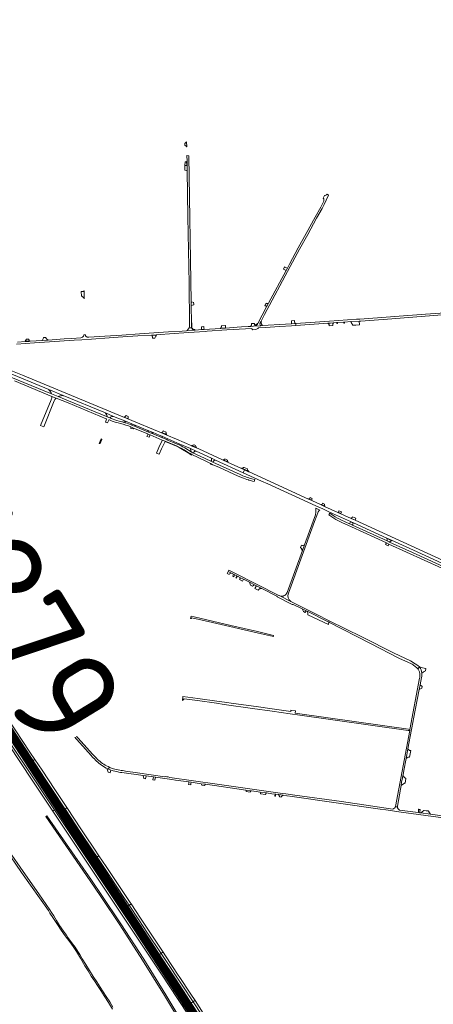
# Model space of a CAD drawing. Header units: metres. Extents: x 166325 to 190320, y 381923 to 404576.
# Tile 686 of 1056: x 174659 to 175373, y 390339 to 392041. Entities that reach past the tile are written whole.
import ezdxf

# ---------------------------------------------------------------- set-up
doc = ezdxf.new("R2010")
doc.units = ezdxf.units.M
for name, color, linetype, lineweight in [('B-WE-VH-VERHARDING_ASFALT-GV', 8, 'Continuous', 18), ('B-WE-VH-VERHARDING_BETON-GV', 8, 'Continuous', 18), ('B-WE-VH-VERHARDING_BETONSTRAATSTEEN-GV', 8, 'Continuous', 18), ('B-WE-VH-VERHARDING_FUNDERING_ZAND-GV', 8, 'Continuous', 18), ('B-WE-VH-VERHARDING_HALFVERHARDING-GV', 8, 'Continuous', 18), ('B-WE-VH-VERHARDING_N-WEG', 8, 'Continuous', 18), ('B-WE-VH-VERHARDING_STRAATBAKSTEEN-GV', 8, 'Continuous', 18), ('X-XX-AL-TEKENBLAD-T50', 4, 'Continuous', 50)]:
    doc.layers.add(name, color=color, linetype=linetype, lineweight=lineweight)
doc.styles.add('NLCS-ISO-M500-T50', font='NLCS-ISO.ttf', dxfattribs={"height": 2.5})

msp = doc.modelspace()

# ---------------------------------------------------------------- linework, layer by layer
at = {"layer": 'B-WE-VH-VERHARDING_ASFALT-GV', "flags": 128}
for points in [[(174948.084, 391788.985), (174948.223, 391780.282), (174949.502, 391700.091), (174951.414, 391585.13), (174952.194, 391514.677), (174952.088, 391512.922), (174952.067, 391512.564), (174951.941, 391510.344), (174951.651, 391508.908), (174951.443, 391508.386), (174955.975, 391508.647), (174955.606, 391509.836), (174955.494, 391517.27), (174955.291, 391546.967), (174955.186, 391553.319), (174951.033, 391805.97), (174947.703, 391806.089), (174947.963, 391796.34)], [(174957.023, 391304.187), (174963.735, 391301.218), (174964.278, 391300.977), (174963.958, 391301.723), (174957.892, 391304.407), (174956.147, 391305.18), (174955.923, 391304.674)], [(174962.447, 391305.099), (174959.982, 391306.191), (174959.656, 391306.336), (174956.147, 391305.18), (174957.892, 391304.407), (174963.958, 391301.723)], [(174953.127, 391291.322), (174952.886, 391291.461), (174952.657, 391290.984), (174952.153, 391290.175), (174955.791, 391288.221), (174956.391, 391289.437)], [(174991.556, 391272.504), (174988.442, 391273.874), (174988.388, 391273.158), (174991.202, 391271.884)], [(175185.148, 391203.705), (175181.933, 391205.242), (175181.873, 391205.105), (175181.188, 391204.004), (175179.554, 391203.253), (175185.676, 391200.458), (175185.121, 391202.421)], [(175249.633, 390974.524), (175193.546, 391002.387), (175192.636, 390999.86), (175193.098, 390999.627), (175264.643, 390962.813), (175313.839, 390937.879), (175335.649, 390927.687), (175336.674, 390927.111), (175338.247, 390926.154), (175339.779, 390925.131), (175341.267, 390924.044), (175342.707, 390922.895), (175344.098, 390921.687), (175345.436, 390920.42), (175346.719, 390919.099), (175349.665, 390922.455), (175346.768, 390924.921), (175342.092, 390928.032), (175333.709, 390932.784), (175305.633, 390946.317)], [(175354.058, 390888.813), (175350.623, 390891.803), (175349.014, 390883.623), (175353.409, 390885.577)], [(174736.967, 390677.087), (174736.468, 390676.755), (174734.015, 390675.123), (174733.656, 390674.884), (174756.768, 390640.141), (174779.153, 390606.521), (174789.069, 390591.631), (174789.424, 390591.868), (174791.888, 390593.51), (174792.387, 390593.842), (174785.077, 390604.818), (174763.984, 390636.534), (174737.795, 390675.84)], [(174740.319, 390679.317), (174739.97, 390679.085), (174737.49, 390677.435), (174736.967, 390677.087), (174737.795, 390675.84), (174763.984, 390636.534), (174785.077, 390604.818), (174792.387, 390593.842), (174792.909, 390594.19), (174795.426, 390595.884), (174795.737, 390596.075), (174788.085, 390607.565), (174771.512, 390632.504), (174765.789, 390641.114)], [(174792.387, 390593.842), (174791.888, 390593.51), (174789.424, 390591.868), (174789.069, 390591.631), (174804.92, 390567.832), (174824.76, 390538.048), (174844.515, 390508.399), (174844.887, 390508.647), (174847.337, 390510.279), (174847.836, 390510.611), (174840.054, 390522.282), (174813.106, 390562.735)], [(174795.737, 390596.075), (174795.426, 390595.884), (174792.909, 390594.19), (174792.387, 390593.842), (174813.106, 390562.735), (174840.054, 390522.282), (174847.836, 390510.611), (174848.351, 390510.954), (174850.847, 390512.617), (174851.156, 390512.822), (174849.59, 390515.174), (174827.482, 390548.406), (174808.088, 390577.528)], [(174847.836, 390510.611), (174847.337, 390510.279), (174844.887, 390508.647), (174844.515, 390508.399), (174844.572, 390508.313), (174861.627, 390482.651), (174865.436, 390476.876), (174885.223, 390447.127), (174899.863, 390425.114), (174900.255, 390425.375), (174902.773, 390427.051), (174903.272, 390427.383), (174879.81, 390462.651), (174864.45, 390485.695)], [(174851.156, 390512.822), (174850.847, 390512.617), (174848.351, 390510.954), (174847.836, 390510.611), (174864.45, 390485.695), (174879.81, 390462.651), (174903.272, 390427.383), (174903.75, 390427.701), (174906.239, 390429.358), (174906.552, 390429.566), (174888.096, 390457.255), (174867.284, 390488.57)], [(174903.272, 390427.383), (174902.773, 390427.051), (174900.255, 390425.375), (174899.863, 390425.114), (174905.384, 390416.812), (174926.599, 390384.921), (174927.734, 390383.195), (174946.814, 390354.191), (174954.982, 390341.645), (174955.359, 390341.891), (174957.861, 390343.526), (174958.363, 390343.854), (174939.628, 390372.526), (174910.166, 390417.021)], [(174906.552, 390429.566), (174906.239, 390429.358), (174903.75, 390427.701), (174903.272, 390427.383), (174910.166, 390417.021), (174939.628, 390372.526), (174958.363, 390343.854), (174958.851, 390344.173), (174961.377, 390345.824), (174961.69, 390346.028), (174954.625, 390356.893), (174934.358, 390387.686), (174932.832, 390390.005), (174910.839, 390423.135)], [(174958.363, 390343.854), (174957.861, 390343.526), (174955.359, 390341.891), (174954.982, 390341.645), (174968.103, 390321.49), (174989.951, 390287.485), (175008.845, 390257.661), (175009.24, 390257.913), (175011.753, 390259.51), (175012.213, 390259.796), (174988.537, 390297.186), (174964.226, 390334.882)], [(174961.69, 390346.028), (174961.377, 390345.824), (174958.851, 390344.173), (174958.363, 390343.854), (174964.226, 390334.882), (174988.537, 390297.186), (175012.213, 390259.796), (175012.757, 390260.132), (175015.33, 390261.771), (175015.736, 390262.028), (175004.809, 390279.143), (175000.516, 390285.749), (174976, 390324.023)]]:
    msp.add_lwpolyline(points, close=True, dxfattribs=at)
for points in [[(175088.631, 391550.888), (175085.411, 391544.875), (175069.981, 391516.062), (175069.358, 391514.677), (175068.647, 391513.912), (175066.645, 391512.101), (175065.961, 391512.853), (175064.703, 391512.169), (175062.871, 391511.509), (175075.147, 391512.133), (175074.564, 391512.856), (175074.186, 391513.391), (175073.954, 391513.952), (175073.91, 391514.81), (175073.923, 391515.648), (175073.956, 391516.205), (175074.14, 391516.783), (175074.442, 391517.407), (175075.382, 391519.187), (175081.973, 391531.661), (175126.223, 391614.53), (175142.393, 391644.471), (175156.333, 391670.001), (175171.724, 391697.911), (175181.082, 391714.691), (175184.773, 391721.81), (175188.452, 391729.222), (175192.532, 391738.031), (175189.753, 391739.31)], [(175185.422, 391737.469), (175183.142, 391732.562)], [(175184.003, 391727.221), (175178.882, 391717.161), (175169.334, 391700.03), (175153.772, 391671.81), (175140.112, 391646.751), (175125.022, 391618.841), (175121.201, 391611.707), (175119.102, 391607.787), (175088.631, 391550.888)], [(175240.626, 391523.26), (175193.943, 391520.191), (175135.644, 391516.147), (175135.883, 391512.696), (175191.003, 391516.355), (175195.826, 391516.675), (175201.198, 391517.15), (175205.918, 391517.568), (175207.812, 391517.692), (175218.317, 391518.378), (175220.035, 391518.491), (175230.981, 391519.206), (175245.021, 391520.124), (175245.469, 391520.153), (175245.732, 391520.17), (175248.342, 391520.341), (175294.253, 391523.691), (175402.813, 391531.881), (175446.843, 391535.061), (175462.053, 391536.001), (175467.051, 391536.2), (175472.052, 391536.128)], [(175463.207, 391539.441), (175446.672, 391538.441), (175419.393, 391536.51), (175418.609, 391536.454), (175410.637, 391535.889), (175408.439, 391535.733), (175402.893, 391535.341), (175395.213, 391534.754), (175394.248, 391534.68), (175388.045, 391534.205), (175385.262, 391533.992), (175360.022, 391532.061), (175246.392, 391523.639), (175240.626, 391523.26)], [(174653.457, 391480.294), (174684.631, 391482.381), (174710.493, 391484.159), (174752.743, 391487.012), (174766.078, 391487.939), (174783.001, 391489.069), (174813.226, 391491.19), (174836.743, 391492.765), (174863.108, 391494.611), (174886.28, 391496.141), (174917.339, 391498.199), (174950.14, 391500.372), (174979.291, 391502.373), (174982.859, 391502.618), (175016.681, 391504.861), (175048.658, 391507.012), (175058.718, 391507.53), (175059.91, 391506.982), (175061.615, 391505.136), (175066.759, 391505.659), (175069.916, 391507.63), (175071.198, 391508.43), (175083.022, 391509.22), (175108.227, 391510.891), (175128.372, 391512.167), (175135.883, 391512.696), (175135.644, 391516.147), (175133.878, 391516.024), (175128.408, 391515.645), (175118.252, 391514.941), (175078.453, 391512.354), (175075.147, 391512.133), (175062.871, 391511.509), (175057.884, 391511.118), (175053.648, 391510.786), (175041.919, 391510.01), (175034.439, 391509.55), (175014.284, 391508.169), (175007, 391507.713), (175005.582, 391507.621), (174977.595, 391505.81), (174972.317, 391505.394), (174972.304, 391505.393), (174967.974, 391504.963), (174961.948, 391504.559), (174960.166, 391504.504), (174946.933, 391503.612), (174939.279, 391503.055), (174915.655, 391501.462), (174890.706, 391499.819), (174865.586, 391498.272), (174835.068, 391496.137), (174805.898, 391494.089), (174778.202, 391492.197), (174776.985, 391492.139), (174776.431, 391492.265), (174775.545, 391492.523), (174774.524, 391492.932), (174773.733, 391493.422), (174773.052, 391494.185), (174772.548, 391494.866), (174772.398, 391495.475), (174772.418, 391496.182), (174769.739, 391496.149), (174768.851, 391494.285), (174768.048, 391493.021), (174767.124, 391492.237), (174765.785, 391491.605), (174764.659, 391491.307), (174748.85, 391490.2), (174735.502, 391489.318), (174707.971, 391487.487), (174697.472, 391486.751), (174677.161, 391485.328), (174675.248, 391485.194), (174668.012, 391484.687), (174655.124, 391483.784)], [(174631.412, 391434.232), (174709.104, 391402.004), (174733.994, 391391.52), (174806.98, 391361.475), (174820.981, 391355.542), (174840.289, 391347.548), (174841.622, 391346.996), (174852.306, 391342.524), (174859.157, 391339.71), (174880.329, 391331.014), (174889.148, 391327.423), (174899.775, 391323.026), (174904.507, 391321.055), (174914.813, 391316.789), (174930.426, 391309.927), (174931.522, 391309.446), (174953.628, 391299.932), (174963.506, 391295.512), (174990.102, 391283.356), (174997.014, 391280.112), (175045.043, 391258.183), (175047.335, 391263.073), (175041.738, 391265.63), (175017.99, 391276.484), (175009.239, 391280.484), (174968.044, 391299.311), (174964.278, 391300.977), (174963.735, 391301.218), (174957.023, 391304.187), (174955.923, 391304.674), (174929.541, 391316.349), (174912.963, 391323.218), (174903.573, 391327.109), (174845.728, 391351.078), (174839.702, 391353.575), (174663.353, 391426.699), (174660.772, 391427.769), (174643.467, 391434.945)], [(174816.63, 391352.016), (174814.903, 391352.736), (174814.37, 391352.955), (174809.886, 391354.797), (174808.918, 391355.195), (174743.122, 391382.604), (174725.143, 391389.603), (174713.771, 391394.191), (174643.726, 391423.257)], [(174649.731, 391416.699), (174714.452, 391390.015), (174721.604, 391387.119), (174742.741, 391378.634), (174808.293, 391351.481)], [(174808.715, 391350.473), (174806.936, 391345.62), (174810.592, 391344.13), (174812.631, 391348.865), (174812.694, 391349.011)], [(174813.652, 391349.479), (174814.933, 391348.911)], [(174828.705, 391344.137), (174832.832, 391343.083)], [(174835.271, 391346.177), (174830.359, 391347.429)], [(174930.907, 391307.765), (174929.771, 391308.244), (174913.188, 391315.154), (174912.793, 391315.319), (174905.434, 391318.385), (174898.301, 391321.461), (174886.51, 391326.485), (174886, 391326.702), (174881.29, 391328.51), (174857.405, 391338.406), (174852.548, 391340.424)], [(174850.981, 391337.196), (174855.54, 391335.32), (174880.068, 391325.094), (174880.37, 391324.968), (174883.688, 391323.585), (174884.064, 391323.428), (174905.156, 391314.634), (174909.817, 391312.691), (174910.126, 391312.562), (174926.997, 391305.528)], [(174926.997, 391305.528), (174910.126, 391312.562), (174909.827, 391311.997), (174922.95, 391306.642), (174932.458, 391302.683), (174934.135, 391301.712), (174952.657, 391290.984), (174952.886, 391291.461), (174951.651, 391292.176), (174942.829, 391297.503)], [(174942.829, 391297.503), (174951.651, 391292.176), (174952.886, 391291.461), (174953.127, 391291.322), (174956.391, 391289.437), (174979.125, 391278.393), (174987.332, 391274.362), (174988.442, 391273.874), (174991.556, 391272.504), (175004.1, 391266.985), (175036.2, 391252.25), (175045.222, 391248.498), (175048.202, 391247.416), (175051.208, 391246.411), (175053.786, 391245.615), (175054.442, 391245.42), (175057.614, 391244.529), (175060.808, 391243.714), (175063.946, 391242.954), (175064.812, 391246.327), (175059.814, 391247.632)], [(175039.49, 391254.866), (174992.704, 391276.244), (174989.261, 391277.817), (174970.328, 391286.468), (174964.136, 391289.369), (174958.107, 391292.595), (174955, 391294.434), (174943.867, 391301.132)], [(175418.14, 391094.002), (175238.152, 391176.022), (175231.388, 391179.074), (175185.483, 391200.035), (175179.325, 391202.751), (175163.514, 391209.976), (175158.003, 391212.495), (175055.151, 391259.5), (175054.185, 391259.942), (175047.335, 391263.073), (175045.043, 391258.183), (175044.898, 391257.865), (175076.311, 391243.544), (175087.267, 391239.06), (175170.143, 391201.162), (175182.267, 391195.633), (175191.633, 391191.347), (175199.463, 391187.771), (175230.458, 391173.616), (175235.236, 391171.474), (175293.114, 391145.041), (175301.105, 391141.392), (175339.035, 391124.069), (175451.107, 391072.976)], [(175177.573, 391193.344), (175170.392, 391196.605), (175170.117, 391188.058), (175170.078, 391186.861), (175169.781, 391185.529), (175165.772, 391174.69), (175150.835, 391133.762), (175147.133, 391123.617), (175120.781, 391051.411)], [(175168.303, 391173.751), (175172.233, 391184.008), (175174.643, 391190.439)], [(175228.729, 391169.815), (175213.796, 391176.788), (175209.445, 391178.845), (175207.907, 391179.663), (175203.839, 391181.973), (175198.387, 391185.498), (175194.623, 391188.224), (175192.712, 391185.352), (175201.343, 391179.711)], [(175123.023, 391049.811), (175168.303, 391173.751)], [(175215.398, 391171.977), (175227.092, 391166.651), (175232.145, 391164.349), (175292.23, 391136.983), (175296.734, 391134.931), (175449.319, 391065.433), (175454.217, 391063.202), (175499.444, 391042.603), (175500.949, 391045.828), (175453.396, 391067.514), (175450.84, 391068.68), (175337.62, 391120.313), (175297.863, 391138.386), (175297.278, 391138.652), (175294.489, 391139.92), (175293.711, 391140.274), (175233.703, 391167.554), (175233.05, 391167.851), (175228.729, 391169.815)], [(174375.468, 391154.416), (174401.618, 391127.209), (174429.87, 391098.717), (174446.083, 391078.493), (174535.369, 390944.64), (174545.402, 390929.907), (174561.504, 390906.89), (174570.758, 390893.199), (174580.741, 390878.176), (174604.528, 390840.953), (174614.05, 390826.253), (174656.884, 390762.31), (174684.079, 390721.357), (174716.144, 390673.39), (174718.92, 390675.562), (174617.058, 390828.245), (174607.016, 390843.524), (174597.865, 390858.01), (174574.397, 390894.142), (174553.251, 390924.618), (174539.484, 390944.771), (174448.812, 391080.685)], [(175106.562, 391046.214), (175028.093, 391085.811), (175019.997, 391089.876), (175018.986, 391087.389), (175024.516, 391084.63), (175024.702, 391084.536), (175026.863, 391083.441), (175028.394, 391082.668), (175030.522, 391081.594), (175034.051, 391079.813), (175035.025, 391079.321), (175040.154, 391076.733), (175045.565, 391074.002), (175056.027, 391068.721), (175064.669, 391064.36), (175067.597, 391062.882), (175077.359, 391057.955), (175103.084, 391044.971)], [(175103.413, 391043.782), (175129.722, 391030.341), (175130.319, 391030.61), (175130.971, 391030.66), (175146.9, 391022.812), (175149.955, 391021.307), (175153.131, 391019.746), (175153.393, 391019.617), (175153.693, 391019.466), (175155.418, 391018.598), (175192.636, 390999.86), (175193.546, 391002.387), (175170.693, 391013.941), (175127.332, 391035.727), (175108.122, 391045.426)], [(175108.122, 391045.426), (175127.332, 391035.727)], [(174539.832, 391018.816), (174548.632, 391012.51), (174558.423, 391004.781), (174559.172, 391003.631), (174562.803, 391000.97), (174564.063, 391000.5), (174579.033, 390988.881), (174579.721, 390988.376), (174580.363, 390987.813), (174587.209, 390981.836), (174590.165, 390979.256), (174597.193, 390973.12), (174605.642, 390965.56), (174620.532, 390949.56), (174651.443, 390915.28), (174722.923, 390835.5), (174782.396, 390769.375)], [(174791.384, 390764.587), (174787.952, 390768.012), (174784.755, 390771.658), (174725.083, 390837.84), (174652.773, 390918.631)], [(175349.665, 390922.455), (175346.719, 390919.099), (175346.971, 390918.728), (175347.636, 390917.653), (175348.232, 390916.538), (175348.755, 390915.388), (175349.206, 390914.207), (175349.58, 390913), (175349.877, 390911.772), (175350.096, 390910.527), (175350.236, 390909.271), (175350.297, 390908.009), (175350.277, 390906.745), (175350.177, 390905.485), (175349.998, 390904.234), (175349.74, 390902.997), (175333.051, 390814.358), (175332.676, 390812.363), (175307.991, 390681.254), (175307.845, 390680.915), (175311.237, 390680.592), (175311.181, 390681.335), (175311.201, 390682.08), (175316.388, 390711.335), (175317.521, 390717.378), (175318.592, 390723.092), (175319.999, 390730.599), (175320.826, 390735.007), (175321.031, 390736.103), (175322.427, 390743.554), (175326.313, 390764.285), (175327.525, 390770.751), (175329.428, 390780.903)], [(175329.428, 390780.903), (175342.013, 390848.043), (175349.014, 390883.623), (175350.623, 390891.803), (175353.115, 390904.466)], [(174808.253, 390747.81), (174811.073, 390746.454), (174814.305, 390748.943), (174811.58, 390750.152), (174808.873, 390751.47)], [(174814.305, 390748.943), (174811.073, 390746.454)], [(174833.213, 390740.324), (174835.083, 390740.06), (174871.947, 390734.851), (174877.032, 390734.133), (174889.704, 390732.342), (174893.239, 390731.842), (174921.689, 390727.821), (174927.969, 390726.934), (174951.227, 390723.649), (174954.904, 390723.129), (174972.072, 390720.703), (174979.623, 390719.636), (175049.289, 390709.792), (175057.883, 390708.578), (175059.235, 390708.387), (175067.305, 390707.247), (175074.076, 390706.29), (175085.223, 390704.715), (175094.584, 390703.392), (175100.074, 390702.616), (175101.137, 390702.466), (175106.062, 390701.77), (175113.689, 390700.693), (175120, 390699.801), (175121.069, 390699.65), (175129.631, 390698.44), (175281.336, 390676.962), (175291.543, 390675.517), (175302.811, 390673.922), (175313.982, 390672.34), (175509.111, 390645.42)], [(175303.239, 390676.948), (175214.644, 390689.721), (175130.022, 390701.531), (175118.277, 390703.198), (175112.568, 390704.009), (175000, 390719.989), (174917.952, 390731.531), (174915.452, 390732.471), (174912.802, 390732.793), (174911.333, 390732.971), (174909.731, 390732.751), (174862.022, 390739.471), (174841.553, 390742.631)], [(174718.92, 390675.562), (174716.144, 390673.39), (174905.157, 390389.9), (174931.67, 390349.712), (174951.839, 390318.94), (174975.793, 390281.539), (175023.895, 390205.045), (175062.395, 390141.932), (175082.8, 390107.898), (175115.085, 390053.319), (175115.551, 390052.531)], [(175113.074, 390063.583), (175073.523, 390130.26), (175044.688, 390177.918), (175016.29, 390223.903), (174989.606, 390266.45), (174951.481, 390326.072), (174930.287, 390358.331), (174908.046, 390391.841), (174718.92, 390675.562)], [(175311.237, 390680.592), (175307.845, 390680.915)], [(175408.449, 390662.532), (175368.319, 390667.94), (175351.985, 390670.142), (175349.615, 390670.461), (175347.103, 390670.8), (175314.971, 390675.13)]]:
    msp.add_lwpolyline(points, dxfattribs=at)
at = {"layer": 'B-WE-VH-VERHARDING_ASFALT-GV'}
for points in [[(175183.142, 391732.562, -0.28440745), (175184.003, 391727.221)], [(175189.753, 391739.31, -0.38532392), (175185.422, 391737.469)], [(174808.293, 391351.481, -0.44460156), (174808.715, 391350.473)], [(174812.694, 391349.011, -0.45972366), (174813.652, 391349.479)], [(174814.933, 391348.911, 0.0419611), (174828.705, 391344.137)], [(174830.359, 391347.429, -0.03635253), (174816.63, 391352.016)], [(174832.832, 391343.083, -0.03178977), (174850.981, 391337.196)], [(174837.776, 391345.511, 0.00477154), (174835.271, 391346.177)], [(174839.389, 391345.052, 0.00303081), (174837.776, 391345.511)], [(174840.841, 391344.62, 0.00290728), (174839.389, 391345.052)], [(174852.548, 391340.424, 0.02449264), (174840.841, 391344.62)], [(174942.829, 391297.503, 0.03708849), (174926.997, 391305.528)], [(174943.867, 391301.132, 0.03415926), (174930.907, 391307.765)], [(175059.814, 391247.632, -0.04331066), (175039.49, 391254.866)], [(175174.643, 391190.439, -0.20445579), (175177.573, 391193.344)], [(175201.343, 391179.711, 0.03785905), (175215.398, 391171.977)], [(175120.781, 391051.411, -0.43328149), (175108.122, 391045.426)], [(175127.332, 391035.727, -0.38661095), (175123.023, 391049.811)], [(175103.084, 391044.971, -0.3475068), (175103.413, 391043.782)], [(175108.122, 391045.426, -0.04503717), (175106.562, 391046.214)], [(175353.53, 390911.581, 0.12445706), (175349.665, 390922.455)], [(175353.115, 390904.466, 0.07603201), (175353.53, 390911.581)], [(174782.396, 390769.375, 0.055617), (174797.775, 390754.529)], [(174808.873, 390751.47, -0.06123121), (174791.384, 390764.587)], [(174797.775, 390754.529, 0.03367399), (174808.253, 390747.81)], [(174820.634, 390746.56, -0.02040471), (174814.305, 390748.943)], [(174816.518, 390744.275, 0.01416299), (174820.005, 390743.16)], [(174831.842, 390744.085, -0.05255052), (174820.634, 390746.56)], [(174836.465, 390743.32, -0.00803403), (174831.842, 390744.085)], [(174820.005, 390743.16, 0.03118803), (174833.213, 390740.324)], [(174841.553, 390742.631, -0.00845589), (174836.465, 390743.32)], [(175306.804, 390679.275, -0.14818507), (175303.239, 390676.948)], [(175307.845, 390680.915, -0.06668733), (175306.804, 390679.275)], [(175312.409, 390677.464, -0.11653809), (175311.237, 390680.592)], [(175314.971, 390675.13, -0.12091913), (175312.409, 390677.464)]]:
    msp.add_lwpolyline(points, format="xyb", dxfattribs=at)
at = {"layer": 'B-WE-VH-VERHARDING_BETON-GV', "flags": 128}
for points in [[(174944.224, 391789.065), (174944.026, 391781.012), (174947.222, 391780.456), (174948.223, 391780.282), (174948.084, 391788.985), (174947.32, 391789.001)], [(174944.224, 391789.065), (174947.32, 391789.001), (174947.204, 391795.868), (174945.67, 391795.326), (174944.588, 391795.184)], [(175121.201, 391611.707), (175118.65, 391612.84), (175116.683, 391613.432), (175116.024, 391613.828), (175114.29, 391610.001), (175119.102, 391607.787)], [(174955.494, 391517.27), (174955.606, 391509.836), (174956.263, 391509.819), (174956.213, 391517.281)], [(175069.981, 391516.062), (175069.779, 391516.235), (175066.297, 391513.036), (175065.961, 391512.853), (175066.645, 391512.101), (175068.647, 391513.912), (175069.358, 391514.677)], [(175075.382, 391519.187), (175074.442, 391517.407), (175074.14, 391516.783), (175073.956, 391516.205), (175073.923, 391515.648), (175073.91, 391514.81), (175073.954, 391513.952), (175074.186, 391513.391), (175074.564, 391512.856), (175075.147, 391512.133), (175078.453, 391512.354), (175077.833, 391513.176), (175076.447, 391515.014), (175075.938, 391517.542), (175076.451, 391518.64)], [(175097.297, 390977.038), (175069.544, 390983.508), (175023.557, 390994.027), (174959.925, 391008.936), (174954.828, 391010.117), (174953.831, 391006.434), (174955.678, 391005.985), (174956.288, 391007.57), (174992.048, 390999.358), (175076.799, 390979.564), (175097.228, 390975.328)], [(174668.085, 390981.909), (174662.975, 390982.435), (174662.49, 390977.906), (174666.313, 390977.805)], [(175142.525, 390839.367), (175329.994, 390812.744), (175332.676, 390812.363), (175333.051, 390814.358), (175330.351, 390814.74), (175142.818, 390841.284), (175134.513, 390842.447), (175135.096, 390846.392), (175128.119, 390847.433), (175127.227, 390847.567), (175126.995, 390845.58), (175095.195, 390850.112), (175067.54, 390854.033), (175027.998, 390859.579), (175012.876, 390861.687), (174999.541, 390863.414), (174966.273, 390868.007), (174940.694, 390871.534), (174940.641, 390870.731), (174940.049, 390864.771), (174943.166, 390867.539), (174965.765, 390864.329), (174999.036, 390859.735), (175012.208, 390857.8), (175061.031, 390850.94), (175094.708, 390846.145), (175126.322, 390841.67)], [(174629.573, 390845.861), (174629.179, 390845.599), (174626.694, 390843.946), (174626.189, 390843.61), (174641.893, 390820.03), (174664.762, 390785.63), (174681.575, 390760.342), (174682.063, 390760.667), (174684.575, 390762.341), (174684.928, 390762.576), (174676.592, 390775.085), (174650.94, 390813.714), (174646.378, 390820.577)], [(174626.189, 390843.61), (174625.69, 390843.278), (174623.229, 390841.641), (174622.884, 390841.411), (174640.155, 390815.457), (174646.038, 390806.617), (174669.142, 390771.835), (174678.266, 390758.138), (174678.6, 390758.36), (174681.075, 390760.009), (174681.575, 390760.342), (174664.762, 390785.63), (174641.893, 390820.03)], [(174684.928, 390762.576), (174684.575, 390762.341), (174682.063, 390760.667), (174681.575, 390760.342), (174692.35, 390744.136), (174715.608, 390709.276), (174736.967, 390677.087), (174737.49, 390677.435), (174739.97, 390679.085), (174740.319, 390679.317), (174738.845, 390681.528), (174719.43, 390710.92), (174697.433, 390743.812)], [(174681.575, 390760.342), (174681.075, 390760.009), (174678.6, 390758.36), (174678.266, 390758.138), (174691.727, 390737.93), (174710.117, 390710.404), (174731.775, 390677.711), (174733.656, 390674.884), (174734.015, 390675.123), (174736.468, 390676.755), (174736.967, 390677.087), (174715.608, 390709.276), (174692.35, 390744.136)]]:
    msp.add_lwpolyline(points, close=True, dxfattribs=at)
for points in [[(174957.249, 391508.078), (174956.797, 391508.177), (174956.538, 391508.221), (174956.236, 391507.805), (174957.107, 391506.236), (174957.642, 391505.615), (174958.082, 391505.206), (174958.57, 391504.866), (174959.443, 391504.569), (174960.166, 391504.504), (174961.948, 391504.559)], [(174961.948, 391504.559), (174961.241, 391505.495)]]:
    msp.add_lwpolyline(points, dxfattribs=at)
at = {"layer": 'B-WE-VH-VERHARDING_BETON-GV'}
msp.add_lwpolyline([(174961.241, 391505.495, -0.35147543), (174957.249, 391508.078)], format="xyb", dxfattribs=at)
at = {"layer": 'B-WE-VH-VERHARDING_BETONSTRAATSTEEN-GV', "flags": 128}
for points in [[(174947.054, 391830.17), (174946.993, 391830.057), (174946.646, 391829.508), (174946.233, 391829.006), (174945.762, 391828.559), (174945.24, 391828.172), (174944.674, 391827.853), (174944.074, 391827.606), (174944.153, 391823.735), (174944.837, 391823.544), (174945.12, 391823.462), (174945.423, 391823.315), (174945.737, 391823.107), (174946.053, 391822.844), (174946.361, 391822.535), (174946.652, 391822.19), (174946.916, 391821.818), (174947.145, 391821.432), (174947.298, 391821.123)], [(174947.963, 391796.34), (174947.204, 391795.868), (174947.32, 391789.001), (174948.084, 391788.985)], [(174770.032, 391569.536), (174769.982, 391572.759), (174769.829, 391572.479), (174769.547, 391572.103), (174769.205, 391571.78), (174768.814, 391571.519), (174768.384, 391571.328), (174767.928, 391571.213), (174767.459, 391571.177), (174764.78, 391571.1), (174765.351, 391563.445), (174766.074, 391563.11), (174766.821, 391562.68), (174767.524, 391562.182), (174768.178, 391561.621), (174768.778, 391561.002), (174769.317, 391560.33), (174769.792, 391559.611), (174770.199, 391558.851), (174770.179, 391560.115)], [(175085.411, 391544.875), (175088.631, 391550.888), (175086.507, 391550.343), (175086.112, 391550.242), (175084.325, 391551.189), (175082.235, 391547.141), (175083.049, 391546.77), (175083.644, 391546.499), (175084.086, 391546.297), (175084.3, 391546.068)], [(174974.095, 391510.454), (174972.751, 391510.391), (174972.77, 391509.347), (174972.783, 391508.616), (174972.794, 391507.983), (174972.802, 391507.52), (174972.745, 391506.854), (174972.317, 391505.394), (174977.595, 391505.81), (174977.286, 391506.986), (174977.076, 391507.787), (174977.083, 391508.257), (174977.093, 391508.855), (174977.105, 391509.565), (174977.121, 391510.556)], [(175014.068, 391511.617), (175014.056, 391512.501), (175013.729, 391512.504), (175007.582, 391512.242), (175007.13, 391512.223), (175007.137, 391511.273), (175007.176, 391510.321), (175006.711, 391509.22), (175006.508, 391508.877), (175006.074, 391508.146), (175005.582, 391507.621), (175007, 391507.713), (175014.284, 391508.169), (175014.208, 391509.383)], [(175059.037, 391515.889), (175059.18, 391515.282), (175059.244, 391514.662), (175059.228, 391514.038), (175059.133, 391513.422), (175059.073, 391513.182), (175058.859, 391512.585), (175058.571, 391512.019), (175058.214, 391511.493), (175057.884, 391511.118), (175062.871, 391511.509), (175064.703, 391512.169), (175065.961, 391512.853), (175066.297, 391513.036), (175065.294, 391513.422), (175064.854, 391513.812), (175064.634, 391514.3), (175064.453, 391516.199)], [(175128.408, 391515.645), (175133.878, 391516.024), (175135.644, 391516.147), (175134.016, 391517.399), (175133.812, 391518.828), (175133.755, 391521.216), (175128.369, 391520.849), (175128.387, 391518.447), (175128.396, 391517.244)], [(175193.548, 391512.245), (175199.652, 391512.56), (175199.595, 391514.668), (175199.722, 391515.198), (175199.924, 391515.704), (175200.199, 391516.175), (175200.54, 391516.6), (175200.939, 391516.971), (175201.198, 391517.15), (175195.826, 391516.675), (175191.003, 391516.355), (175191.22, 391516.269), (175191.723, 391515.985), (175192.182, 391515.634), (175192.588, 391515.223), (175192.934, 391514.759), (175193.213, 391514.253)], [(175220.035, 391518.491), (175218.317, 391518.378), (175218.516, 391516.76), (175218.841, 391516.783), (175219.892, 391516.86), (175220.191, 391516.882)], [(175245.469, 391520.153), (175245.021, 391520.124), (175230.981, 391519.206), (175231.491, 391517.704), (175234.372, 391513.195), (175239.707, 391513.421), (175245.657, 391513.673), (175245.958, 391513.685)], [(174946.933, 391503.612), (174960.166, 391504.504), (174959.443, 391504.569), (174958.57, 391504.866), (174958.082, 391505.206), (174957.642, 391505.615), (174957.107, 391506.236), (174956.236, 391507.805), (174955.975, 391508.647), (174951.443, 391508.386), (174951.269, 391507.948), (174950.53, 391506.733), (174949.526, 391505.38), (174948.931, 391504.786), (174947.971, 391504.03)], [(174697.472, 391486.751), (174707.971, 391487.487), (174707.326, 391487.71), (174706.738, 391487.994), (174706.712, 391488.006), (174706.137, 391488.372), (174705.609, 391488.803), (174705.135, 391489.293), (174704.721, 391489.835), (174704.374, 391490.422), (174704.097, 391491.045), (174704.007, 391491.306), (174703.944, 391491.878), (174700.178, 391491.707), (174699.522, 391489.242), (174697.998, 391487.39)], [(174820.981, 391355.542), (174806.98, 391361.475), (174806.823, 391361.094), (174808.46, 391359.212), (174809.328, 391357.628), (174809.703, 391356.505), (174809.8, 391355.655), (174809.886, 391354.797), (174814.37, 391352.955), (174814.913, 391353.65), (174815.759, 391354.314), (174816.75, 391354.93), (174817.935, 391355.341), (174818.842, 391355.474), (174819.603, 391355.522), (174820.208, 391355.531)], [(174839.914, 391354.086), (174840.707, 391353.757), (174845.044, 391351.96), (174845.94, 391351.589), (174846.309, 391355.134), (174842.549, 391356.75)], [(174852.548, 391340.424), (174857.405, 391338.406), (174857.84, 391338.932), (174858.855, 391339.532), (174859.157, 391339.71), (174852.306, 391342.524), (174852.34, 391342.228)], [(174850.981, 391337.196), (174850.562, 391336.201), (174850.3, 391335.415), (174854.872, 391333.896), (174855.116, 391334.415), (174855.54, 391335.32)], [(174883.877, 391322.958), (174884.064, 391323.428), (174883.688, 391323.585), (174880.37, 391324.968), (174880.178, 391324.445), (174878.7, 391320.784), (174882.346, 391319.309)], [(174886, 391326.702), (174886.51, 391326.485), (174886.795, 391327.012), (174887.079, 391327.084), (174887.406, 391327.084), (174888.155, 391327.102), (174888.997, 391327.058), (174889.148, 391327.423), (174880.329, 391331.014), (174880.497, 391330.576), (174881.29, 391328.51)], [(174913.175, 391323.729), (174911.453, 391326.653), (174912.001, 391328.08), (174906.665, 391330.319), (174906.046, 391328.736), (174905.804, 391328.617), (174903.785, 391327.62), (174905.323, 391326.983), (174911.324, 391324.496)], [(174799.342, 391316.975), (174795.999, 391308.619), (174797.697, 391308.421), (174800.628, 391315.517), (174799.966, 391316.204), (174799.365, 391316.945)], [(174909.827, 391311.997), (174910.126, 391312.562), (174909.817, 391312.691), (174905.156, 391314.634), (174904.919, 391313.952), (174899.416, 391301.707), (174895.327, 391292.131), (174899.677, 391290.21), (174903.799, 391299.646)], [(174912.793, 391315.319), (174913.188, 391315.154), (174913.025, 391315.384), (174912.93, 391315.649), (174912.942, 391315.79), (174913.123, 391316.018), (174913.497, 391316.292), (174913.911, 391316.487), (174914.26, 391316.604), (174914.813, 391316.789), (174904.507, 391321.055), (174904.674, 391320.572), (174905.434, 391318.385)], [(174955, 391294.434), (174958.107, 391292.595), (174959.598, 391293.931), (174960.54, 391294.693), (174961.492, 391295.168), (174962.586, 391295.392), (174963.506, 391295.512), (174953.628, 391299.932), (174953.742, 391299.477)], [(174989.261, 391277.817), (174992.704, 391276.244), (174994.431, 391278.869), (174995.135, 391279.649), (174996.148, 391280.091), (174997.014, 391280.112), (174990.102, 391283.356), (174990.203, 391282.801), (174990.432, 391280.776), (174990.153, 391279.479)], [(175017.527, 391279.944), (175013.218, 391281.962), (175012.671, 391281.184), (175012.314, 391280.946), (175011.71, 391280.654), (175011.17, 391280.562), (175010.516, 391280.507), (175011.681, 391279.975), (175017.64, 391277.252), (175018.22, 391276.987)], [(175041.968, 391266.133), (175041.738, 391265.63), (175047.335, 391263.073), (175054.185, 391259.942), (175054.414, 391260.444), (175054.082, 391260.596), (175047.569, 391263.573), (175043.331, 391265.51)], [(175045.637, 391266.968), (175045.135, 391266.771), (175041.968, 391266.133), (175043.331, 391265.51), (175047.569, 391263.573), (175054.082, 391260.596), (175053.488, 391261.399), (175052.843, 391262.731), (175052.342, 391263.818), (175052.432, 391264.796), (175052.139, 391264.902), (175046.586, 391266.913), (175045.748, 391267.216)], [(175163.603, 391213.153), (175163.783, 391213.783), (175160.71, 391215.33), (175160.188, 391214.141), (175158.232, 391212.997), (175159.045, 391212.625), (175163.743, 391210.478)], [(175208.955, 391189.828), (175213.316, 391187.837), (175214.592, 391190.438), (175210.217, 391192.39)], [(175235.027, 391171.015), (175234.369, 391171.315), (175230.264, 391173.19), (175228.729, 391169.815), (175233.05, 391167.851), (175233.703, 391167.554)], [(175239.568, 391179.387), (175233.93, 391181.815), (175233.368, 391180.714), (175231.581, 391179.497), (175232.186, 391179.221), (175238.326, 391176.417)], [(175296.734, 391134.931), (175292.23, 391136.983), (175290.949, 391134.141), (175295.387, 391131.973)], [(175294.601, 391143.807), (175292.904, 391144.582), (175293.846, 391141.879), (175293.711, 391140.274), (175294.489, 391139.92), (175297.278, 391138.652), (175297.863, 391138.386), (175300.895, 391140.933), (175300.461, 391141.131)], [(175150.835, 391133.762), (175148.706, 391132.477), (175147.215, 391132.23), (175145.388, 391132.737), (175144.023, 391128.705), (175144.853, 391127.909), (175145.245, 391127.507), (175145.599, 391127.034), (175145.886, 391126.517), (175146.101, 391125.967), (175146.239, 391125.392), (175146.298, 391124.804), (175146.278, 391124.213), (175147.133, 391123.617)], [(175024.702, 391084.536), (175024.516, 391084.63), (175018.986, 391087.389), (175017.313, 391083.953), (175020.714, 391082.32), (175021.402, 391083.63)], [(175030.522, 391081.594), (175028.394, 391082.668), (175026.842, 391079.377), (175028.836, 391078.292)], [(175035.025, 391079.321), (175034.051, 391079.813), (175032.329, 391076.489), (175033.239, 391076.019)], [(175045.565, 391074.002), (175040.154, 391076.733), (175038.291, 391073.411), (175043.564, 391070.689)], [(175056.027, 391068.721), (175057.235, 391063.903), (175057.302, 391063.597), (175060.729, 391061.867), (175061.007, 391062.056), (175064.669, 391064.36)], [(175067.597, 391062.882), (175065.735, 391059.34), (175065.151, 391058.231), (175070.716, 391055.149), (175071.217, 391055.55), (175072.183, 391056.767), (175072.339, 391056.9), (175072.878, 391057.291), (175073.461, 391057.615), (175074.077, 391057.866), (175074.72, 391058.042), (175075.379, 391058.14), (175076.045, 391058.158), (175076.708, 391058.096), (175077.359, 391057.955)], [(175153.693, 391019.466), (175153.393, 391019.617), (175153.131, 391019.746), (175149.955, 391021.307), (175146.9, 391022.812), (175149.305, 391018.204), (175152.028, 391016.828)], [(175334.447, 390778.194), (175332.343, 390778.321), (175331.596, 390778.846), (175331.016, 390779.307), (175329.428, 390780.903), (175327.525, 390770.751), (175326.313, 390764.285), (175329.822, 390766.498), (175330.61, 390766.583), (175331.874, 390766.406), (175332.441, 390766.308)], [(174877.032, 390734.133), (174871.947, 390734.851), (174873.022, 390729.629), (174873.044, 390729.524), (174876.26, 390729.184)], [(174893.239, 390731.842), (174889.704, 390732.342), (174888.951, 390727.443), (174892.482, 390726.959)], [(175326.126, 390729.848), (175325.55, 390730.043), (175324.15, 390730.956), (175320.826, 390735.007), (175319.999, 390730.599), (175318.592, 390723.092), (175317.521, 390717.378), (175323.345, 390721.726), (175324.143, 390721.771), (175324.159, 390721.862), (175324.947, 390721.726)], [(174954.904, 390723.129), (174951.227, 390723.649), (174950.918, 390721.634), (174950.548, 390719.224), (174954.442, 390718.696), (174954.692, 390721.096)], [(174979.623, 390719.636), (174972.072, 390720.703), (174973.349, 390718.43), (174977.769, 390717.705)], [(175057.883, 390708.578), (175049.289, 390709.792), (175049.95, 390707.705), (175050.185, 390706.963), (175056.693, 390705.87), (175056.985, 390706.534)], [(175085.223, 390704.715), (175074.076, 390706.29), (175074.968, 390703.802), (175075.236, 390703.053), (175083.119, 390701.914), (175083.594, 390702.547)], [(175101.137, 390702.466), (175100.074, 390702.616), (175099.671, 390699.922), (175099.568, 390699.229), (175100.54, 390699.029), (175100.778, 390700.396)], [(175113.689, 390700.693), (175106.062, 390701.77), (175107.773, 390699.406), (175108.028, 390699.054), (175107.864, 390697.947), (175110.755, 390697.501), (175110.95, 390698.679)], [(175350.347, 390675.168), (175347.954, 390675.513), (175347.459, 390672.77), (175347.103, 390670.8), (175349.615, 390670.461), (175349.935, 390672.436)], [(175350.473, 390676.358), (175348.116, 390676.713), (175348.025, 390676.042), (175347.954, 390675.513), (175350.347, 390675.168), (175350.42, 390675.689)], [(175365.027, 390673.053), (175357.223, 390674.179), (175354.214, 390671.86), (175351.985, 390670.142), (175368.319, 390667.94), (175366.73, 390670.374)], [(175357.37, 390674.667), (175357.223, 390674.179), (175365.027, 390673.053), (175364.689, 390673.676)]]:
    msp.add_lwpolyline(points, close=True, dxfattribs=at)
for points in [[(174733.886, 391391.257), (174733.994, 391391.52), (174709.104, 391402.004), (174708.842, 391401.549), (174709.122, 391401.38)], [(174713.771, 391394.191), (174725.143, 391389.603)], [(174721.604, 391387.119), (174714.452, 391390.015)], [(174713.347, 391384.123), (174694.844, 391339.879), (174700.498, 391337.602), (174718.212, 391382.151)], [(174840.841, 391344.62), (174841.504, 391346.712), (174840.171, 391347.264), (174839.389, 391345.052)], [(175156.316, 391012.805), (175192.205, 390995.565), (175193.098, 390999.627), (175192.636, 390999.86), (175155.418, 391018.598)], [(174811.073, 390746.454), (174809.956, 390745.605), (174811.559, 390740.347), (174815.343, 390739.508), (174816.518, 390744.275)]]:
    msp.add_lwpolyline(points, dxfattribs=at)
at = {"layer": 'B-WE-VH-VERHARDING_BETONSTRAATSTEEN-GV'}
for points in [[(174709.122, 391401.38, -0.14070789), (174713.771, 391394.191)], [(174714.452, 391390.015, -0.09556601), (174713.347, 391384.123)], [(174725.143, 391389.603, -0.0452097), (174727.536, 391390.633)], [(174727.536, 391390.633, -0.11022415), (174733.886, 391391.257)], [(174718.212, 391382.151, -0.10143841), (174721.604, 391387.119)], [(175155.418, 391018.598, -0.15158568), (175156.316, 391012.805)], [(174816.518, 390744.275, -0.02213193), (174811.073, 390746.454)]]:
    msp.add_lwpolyline(points, format="xyb", dxfattribs=at)
at = {"layer": 'B-WE-VH-VERHARDING_FUNDERING_ZAND-GV', "flags": 128}
for points in [[(174705.917, 390665.385), (174703.914, 390663.817), (174780.804, 390552.717), (174798.774, 390525.966), (174831.558, 390476.693), (174870.819, 390415.88), (174909.166, 390354.563), (174944.786, 390295.599), (174980.169, 390235.286), (175014.264, 390174.634), (175038.499, 390130.867), (175064.414, 390082.454), (175098.204, 390018.528)], [(175100.805, 390019.439), (175066.459, 390083.538), (175040.762, 390132.257), (175016.755, 390175.739), (174982.631, 390236.385), (174911.209, 390355.917), (174872.972, 390417.412), (174833.566, 390478.327), (174800.814, 390527.429), (174782.928, 390554.115), (174705.917, 390665.385)], [(174633.522, 390608.724), (174661.938, 390567.341), (174708.337, 390501.469), (174711.127, 390497.095), (174716.292, 390489.289), (174723.92, 390477.501), (174730.516, 390467.601), (174737.233, 390457.755), (174745.355, 390447.194), (174751.368, 390439.074), (174756.948, 390430.502), (174763.729, 390419.043), (174771.159, 390405.952), (174776.859, 390397.155), (174782.513, 390387.914), (174788.035, 390379.744), (174793.39, 390371.675), (174799.062, 390363.103), (174804.998, 390353.927), (174811.975, 390342.719), (174819.218, 390331.312)], [(174819.699, 390334.572), (174814.258, 390343.554), (174808.23, 390352.949), (174803.21, 390360.758), (174798.008, 390368.779), (174791.772, 390378.171), (174785.726, 390387.376), (174779.191, 390397.728), (174772.919, 390407.977), (174766.952, 390417.764), (174762.517, 390425.484), (174759.283, 390430.828), (174754.554, 390438.034), (174748.527, 390446.359), (174742.114, 390454.854), (174739.407, 390458.662), (174734.382, 390465.908), (174727.675, 390475.785), (174722.204, 390484.423), (174717.63, 390492.086), (174713.575, 390498.347), (174710.625, 390502.486), (174691.81, 390530.118), (174668.706, 390563.374), (174635.966, 390610.637)]]:
    msp.add_lwpolyline(points, dxfattribs=at)
at = {"layer": 'B-WE-VH-VERHARDING_HALFVERHARDING-GV', "flags": 128}
msp.add_lwpolyline([(174957.147, 391552.837), (174956.681, 391552.891), (174956.222, 391552.983), (174955.649, 391553.151), (174955.186, 391553.319), (174955.291, 391546.967), (174959.408, 391548.237), (174959.389, 391548.777), (174959.196, 391552.997)], dxfattribs=at)
msp.add_lwpolyline([(175207.812, 391517.692), (175205.918, 391517.568), (175206.628, 391515.894), (175207.918, 391515.988)], close=True, dxfattribs=at)
at = {"layer": 'B-WE-VH-VERHARDING_STRAATBAKSTEEN-GV', "flags": 128}
for points in [[(174893.802, 391494.167), (174894.174, 391494.167), (174894.934, 391496.081), (174887.389, 391495.593), (174887.865, 391493.795), (174888.157, 391493.795), (174888.157, 391490.399), (174892.364, 391490.57)], [(174669.712, 391487.491), (174669.629, 391487.355), (174668.412, 391485.347), (174676.009, 391485.871), (174675.695, 391486.119), (174674.855, 391487.638), (174674.827, 391488.17), (174674.39, 391488.952), (174669.932, 391488.704), (174669.903, 391488.288), (174669.864, 391487.742)]]:
    msp.add_lwpolyline(points, close=True, dxfattribs=at)
for points in [[(175360.141, 390919.574), (175354.508, 390920.712), (175349.665, 390922.455)], [(175353.53, 390911.581), (175356.043, 390913.431), (175357.545, 390914.678), (175359.567, 390915.644), (175360.141, 390919.574)]]:
    msp.add_lwpolyline(points, dxfattribs=at)

# ---------------------------------------------------------------- next in the draw order: texts
at = {"layer": 'X-XX-AL-TEKENBLAD-T50', "insert": (174428.235, 391201.648), "char_height": 180, "attachment_point": 7, "rotation": 301.426072, "style": 'NLCS-ISO-M500-T50', "bg_fill": 3, "box_fill_scale": 1, "bg_fill_color": 256, "bg_fill_transparency": 0}
msp.add_mtext('N279', dxfattribs=at)

# ---------------------------------------------------------------- next in the draw order: linework, layer by layer
at = {"layer": 'B-WE-VH-VERHARDING_N-WEG', "const_width": 15, "flags": 128}
msp.add_lwpolyline([(173793.349, 393349.217), (173720.998, 392852.412), (173705.334, 392753.638), (173677.304, 392555.495), (173670.886, 392453.978), (173677.561, 392356.246), (173695.561, 392257.962), (173726.05, 392162.831), (173768.022, 392072.081), (173821.356, 391987.069), (173881.274, 391907.532), (173944.842, 391830.319), (174008.204, 391753.336), (174068.938, 391673.879), (174127.147, 391592.543), (174183.152, 391509.747), (174238.949, 391426.035), (174293.795, 391343.125), (174349.146, 391259.837), (175162.724, 390010.269)], dxfattribs=at)

doc.saveas('drawing.dxf')
